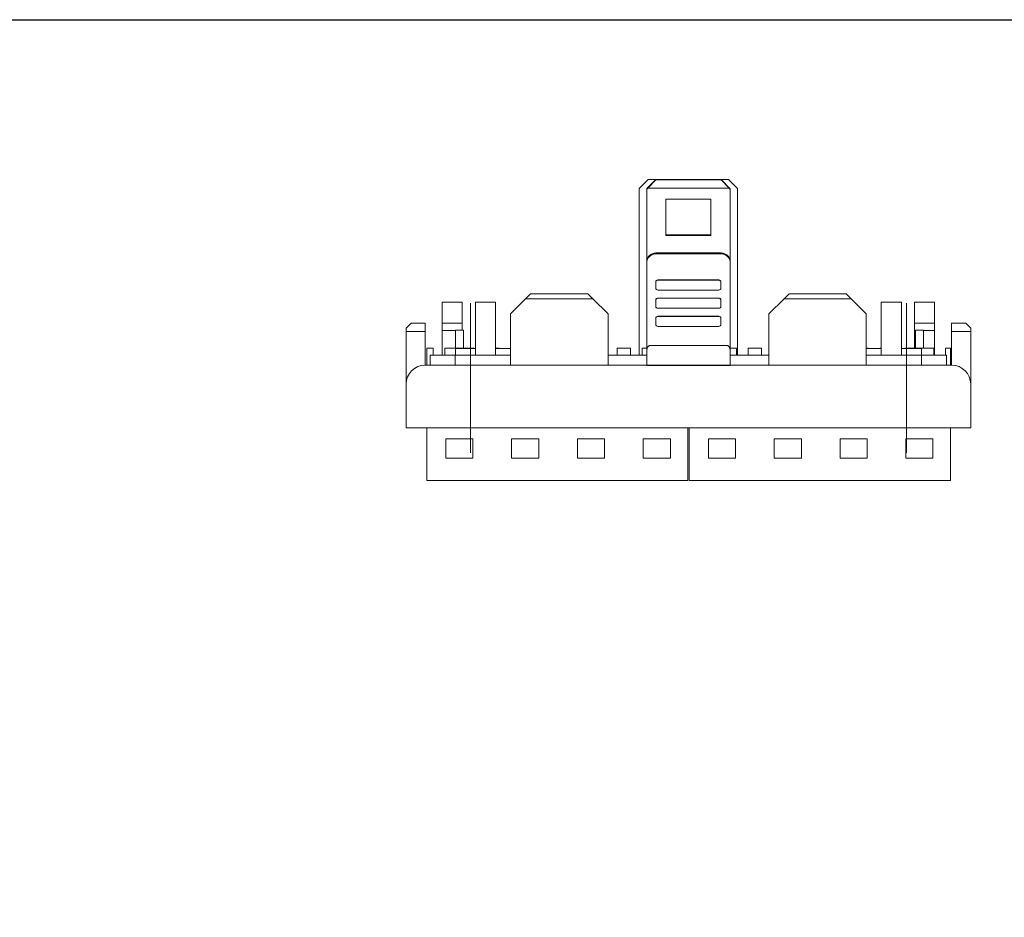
# Model space of a CAD drawing. Header units: millimetres. Extents: x -1114 to 1396, y -630 to 631.
# Tile 780 of 780: x 1160 to 1258, y 541 to 630. Entities that reach past the tile are written whole.
import ezdxf

# ---------------------------------------------------------------- set-up
doc = ezdxf.new("R2010")
doc.units = ezdxf.units.MM
doc.header["$MEASUREMENT"] = 0
doc.layers.add('98', color=7, linetype='Continuous')

msp = doc.modelspace()

# ---------------------------------------------------------------- linework, layer by layer
at = {"lineweight": 18}
for p, q in [((1222.3274, 614.3673), (1221.4274, 613.4685)), ((1223.0774, 614.3673), (1222.1774, 613.4685)), ((1222.2774, 613.5003), (1223.0774, 614.3411)), ((1230.4989, 613.447), (1229.5774, 614.3673)), ((1229.5774, 614.3411), (1230.3774, 613.5003)), ((1231.2274, 613.4685), (1230.3274, 614.3673)), ((1221.4274, 596.9011), (1221.4274, 613.4685)), ((1222.1774, 613.4005), (1222.2774, 613.5003)), ((1222.1774, 613.4685), (1222.1774, 613.4005)), ((1222.1774, 613.4005), (1222.1774, 606.1604)), ((1230.3774, 613.5003), (1222.2774, 613.5003)), ((1230.3774, 613.5003), (1230.4989, 613.3789)), ((1230.4989, 613.3789), (1230.4989, 613.447)), ((1230.4989, 613.3789), (1230.4989, 606.1604)), ((1231.2274, 613.4685), (1231.2274, 596.9011)), ((1228.5774, 612.4018), (1224.0774, 612.4018)), ((1224.0774, 612.4018), (1224.0774, 608.8068)), ((1228.5774, 608.8068), (1228.5774, 612.4018)), ((1228.5774, 608.8748), (1224.0774, 608.8748)), ((1224.0774, 608.8068), (1228.5774, 608.8068)), ((1223.0774, 607.0592), (1229.5989, 607.0592)), ((1223.0774, 606.9691), (1229.5989, 606.9691)), ((1222.1774, 606.086), (1222.1774, 606.1604)), ((1222.1774, 606.086), (1222.1774, 606.1604)), ((1222.1774, 597.2562), (1222.1774, 606.086)), ((1222.1774, 597.263), (1222.1774, 606.0858)), ((1230.4989, 606.1604), (1230.4989, 606.086)), ((1230.4989, 606.086), (1230.4989, 597.2562)), ((1230.4989, 606.0858), (1230.4989, 597.2631)), ((1223.0812, 604.1604), (1223.0812, 604.1771)), ((1223.0812, 604.1604), (1223.0812, 604.1771)), ((1223.0812, 603.5612), (1223.0812, 604.1604)), ((1229.356, 604.3768), (1223.2812, 604.3768)), ((1223.2812, 604.3602), (1229.356, 604.3602)), ((1229.556, 604.1771), (1229.556, 604.1604)), ((1229.556, 604.1604), (1229.556, 604.1771)), ((1229.556, 604.1604), (1229.556, 603.5612)), ((1210.1246, 602.5011), (1210.6246, 603.0011)), ((1210.6246, 603.0011), (1216.3274, 603.0011)), ((1216.3274, 603.0011), (1216.8274, 602.5011)), ((1229.356, 603.3615), (1223.2812, 603.3615)), ((1235.8489, 602.5011), (1236.3489, 603.0011)), ((1236.3489, 603.0011), (1242.0301, 603.0011)), ((1242.0301, 603.0011), (1242.5301, 602.5011)), ((1201.8246, 602.159), (1201.8246, 600.059)), ((1201.8246, 602.159), (1203.8246, 602.159)), ((1203.8246, 600.059), (1203.8246, 602.159)), ((1204.6298, 587.1511), (1204.6298, 602.059)), ((1205.1246, 602.159), (1207.1246, 602.159)), ((1205.1246, 596.9011), (1205.1246, 602.159)), ((1207.1246, 602.159), (1207.1246, 596.9011)), ((1210.1246, 602.5011), (1208.6246, 601.0011)), ((1216.8274, 602.5011), (1210.1246, 602.5011)), ((1218.3274, 601.0011), (1216.8274, 602.5011)), ((1223.0812, 602.3535), (1223.0812, 602.3702)), ((1223.0812, 602.3535), (1223.0812, 602.3701)), ((1223.0812, 601.7543), (1223.0812, 602.3535)), ((1229.356, 602.5699), (1223.2812, 602.5699)), ((1223.2812, 602.5532), (1229.356, 602.5532)), ((1229.556, 602.3535), (1229.556, 602.3702)), ((1229.556, 602.3701), (1229.556, 602.3535)), ((1229.556, 602.3535), (1229.556, 601.7543)), ((1235.8489, 602.5011), (1234.3489, 601.0011)), ((1242.5301, 602.5011), (1235.8489, 602.5011)), ((1244.0301, 601.0011), (1242.5301, 602.5011)), ((1247.5301, 602.159), (1245.5301, 602.159)), ((1245.5301, 602.159), (1245.5301, 596.9011)), ((1247.5301, 596.9011), (1247.5301, 602.159)), ((1248.0298, 587.1511), (1248.0298, 602.059)), ((1248.8301, 600.059), (1248.8301, 602.159)), ((1250.8301, 602.159), (1248.8301, 602.159)), ((1250.8301, 602.159), (1250.8301, 600.059)), ((1208.6246, 596.9011), (1208.6246, 601.0011)), ((1218.3274, 601.0011), (1218.3274, 595.9011)), ((1229.356, 601.5546), (1223.2812, 601.5546)), ((1234.3489, 601.0011), (1234.3489, 595.9011)), ((1244.0301, 596.9011), (1244.0301, 601.0011)), ((1198.7246, 600.059), (1198.2246, 599.559)), ((1198.7246, 600.059), (1200.1246, 600.059)), ((1200.1298, 600.059), (1200.1246, 600.059)), ((1200.1246, 600.059), (1200.1246, 599.259)), ((1200.1298, 595.9012), (1200.1298, 600.059)), ((1201.8246, 600.059), (1201.8246, 599.359)), ((1201.8246, 600.059), (1203.8246, 600.059)), ((1203.8246, 599.3754), (1203.8246, 600.059)), ((1223.0812, 600.5465), (1223.0812, 600.5632)), ((1223.0812, 600.5465), (1223.0812, 600.5632)), ((1223.0812, 599.9474), (1223.0812, 600.5465)), ((1229.356, 600.7629), (1223.2812, 600.7629)), ((1223.2812, 600.7463), (1229.356, 600.7463)), ((1229.556, 600.5632), (1229.556, 600.5465)), ((1229.556, 600.5465), (1229.556, 600.5632)), ((1229.556, 600.5465), (1229.556, 599.9474)), ((1248.8301, 599.359), (1248.8301, 600.059)), ((1250.8301, 600.059), (1248.8301, 600.059)), ((1250.8301, 600.059), (1250.8301, 599.359)), ((1252.5298, 599.259), (1252.5298, 600.059)), ((1252.5298, 600.059), (1253.9301, 600.059)), ((1254.4301, 599.559), (1253.9301, 600.059)), ((1198.2246, 599.259), (1198.2246, 599.559)), ((1198.2246, 594.0011), (1198.2246, 599.259)), ((1200.1246, 599.259), (1198.2246, 599.259)), ((1200.1246, 599.259), (1200.1246, 595.9011)), ((1201.8246, 599.359), (1201.8246, 596.901)), ((1203.1303, 599.359), (1201.8246, 599.359)), ((1203.1303, 599.3754), (1203.9303, 599.3754)), ((1203.1303, 599.3754), (1203.1303, 597.5754)), ((1203.9303, 599.3754), (1203.9303, 597.5754)), ((1229.356, 599.7476), (1223.2812, 599.7476)), ((1248.8301, 597.5754), (1248.8301, 599.359)), ((1248.8301, 599.359), (1248.9203, 599.359)), ((1248.9203, 599.3754), (1248.9203, 597.5754)), ((1248.9203, 599.3754), (1249.7203, 599.3754)), ((1249.7203, 599.3754), (1249.7203, 597.5754)), ((1249.7203, 599.359), (1250.8301, 599.359)), ((1250.8301, 599.359), (1250.8301, 596.901)), ((1252.5298, 595.9011), (1252.5298, 599.259)), ((1254.4301, 599.259), (1252.5298, 599.259)), ((1254.4301, 599.559), (1254.4301, 599.259)), ((1254.4301, 599.259), (1254.4301, 594.0011)), ((1200.2803, 595.901), (1200.2803, 597.5754)), ((1200.7803, 597.5754), (1200.2803, 597.5754)), ((1200.2803, 595.901), (1200.2803, 597.5754)), ((1203.1246, 596.9011), (1200.6246, 596.9011)), ((1200.6246, 596.9011), (1200.6246, 595.9011)), ((1200.9303, 597.5754), (1200.7803, 597.5754)), ((1200.9303, 596.9011), (1200.9303, 597.5754)), ((1202.0803, 597.5754), (1204.9803, 597.5754)), ((1202.0803, 597.5754), (1202.0803, 596.9011)), ((1208.6246, 596.9011), (1203.1246, 596.9011)), ((1203.1246, 596.9011), (1203.1246, 595.9011)), ((1203.1298, 597.559), (1203.1298, 596.9011)), ((1203.1298, 597.559), (1205.1246, 597.559)), ((1204.9803, 597.5754), (1204.9803, 597.559)), ((1207.4803, 597.5754), (1207.1246, 597.5754)), ((1207.1246, 597.559), (1208.6246, 597.559)), ((1207.4803, 597.559), (1207.4803, 597.5754)), ((1208.6246, 596.9011), (1208.6246, 595.9011)), ((1222.1774, 596.9011), (1218.3274, 596.9011)), ((1220.5803, 597.5754), (1219.2303, 597.5754)), ((1219.2303, 597.5754), (1219.2303, 596.9011)), ((1220.5803, 596.9011), (1220.5803, 597.5754)), ((1221.7303, 597.5754), (1221.7303, 596.9011)), ((1221.7303, 597.5754), (1222.1774, 597.5754)), ((1230.4989, 597.5754), (1231.1203, 597.5754)), ((1234.3489, 596.9011), (1230.4989, 596.9011)), ((1231.1203, 597.5754), (1231.1203, 596.9011)), ((1233.6203, 597.5754), (1232.2703, 597.5754)), ((1232.2703, 597.5754), (1232.2703, 596.9011)), ((1233.6203, 596.9011), (1233.6203, 597.5754)), ((1244.0301, 597.5754), (1244.2203, 597.5754)), ((1244.0301, 596.9011), (1244.0301, 595.9011)), ((1249.5301, 596.9011), (1244.0301, 596.9011)), ((1244.0302, 597.559), (1245.5301, 597.559)), ((1244.2203, 597.5754), (1244.2203, 597.559)), ((1245.3703, 597.5754), (1245.3703, 597.559)), ((1245.5301, 597.5754), (1245.3703, 597.5754)), ((1247.5302, 597.559), (1249.5298, 597.559)), ((1247.8703, 597.5754), (1250.7703, 597.5754)), ((1247.8703, 597.5754), (1247.8703, 597.559)), ((1249.5298, 596.9011), (1249.5298, 597.559)), ((1252.0299, 596.9011), (1249.5301, 596.9011)), ((1249.5301, 596.9011), (1249.5301, 595.9011)), ((1250.7703, 597.5754), (1250.7703, 596.9011)), ((1252.4203, 597.5754), (1251.9203, 597.5754)), ((1251.9203, 597.5754), (1251.9203, 596.9011)), ((1252.0299, 596.9011), (1252.0299, 595.9011)), ((1252.4203, 597.5754), (1252.4203, 595.901)), ((1200.1246, 595.9011), (1222.1774, 595.9011)), ((1222.1774, 595.8487), (1222.1774, 595.894)), ((1222.1774, 595.8487), (1230.4989, 595.8487)), ((1230.4989, 595.9011), (1252.5301, 595.9011)), ((1230.4989, 595.8941), (1230.4989, 595.8487)), ((1198.2246, 591.6511), (1198.2246, 594.0011)), ((1254.4301, 594.0011), (1254.4301, 591.6511)), ((1198.2246, 589.6511), (1198.2246, 591.6511)), ((1254.4301, 591.6511), (1254.4301, 589.6511)), ((1254.4301, 589.6511), (1198.2246, 589.6511)), ((1254.4301, 589.6511), (1198.2246, 589.6511)), ((1200.2803, 584.4254), (1200.2803, 589.6513)), ((1200.2803, 584.4254), (1200.2803, 589.6513)), ((1226.2803, 589.6513), (1226.2803, 584.4254)), ((1226.2803, 589.6513), (1226.2803, 584.4254)), ((1226.4203, 584.4254), (1226.4203, 589.6513)), ((1226.4203, 584.4254), (1226.4203, 589.6513)), ((1252.4203, 589.6513), (1252.4203, 584.4254)), ((1202.1803, 586.6254), (1202.1803, 588.5754)), ((1202.1803, 588.5754), (1204.8803, 588.5754)), ((1204.8803, 588.5754), (1204.8803, 586.6254)), ((1208.7303, 588.5754), (1211.4303, 588.5754)), ((1208.7303, 586.6254), (1208.7303, 588.5754)), ((1211.4303, 588.5754), (1211.4303, 586.6254)), ((1215.2803, 586.6254), (1215.2803, 588.5754)), ((1215.2803, 588.5754), (1217.9803, 588.5754)), ((1217.9803, 588.5754), (1217.9803, 586.6254)), ((1221.8303, 586.6254), (1221.8303, 588.5754)), ((1221.8303, 588.5754), (1224.5303, 588.5754)), ((1224.5303, 588.5754), (1224.5303, 586.6254)), ((1228.3203, 586.6254), (1228.3203, 588.5754)), ((1228.3203, 588.5754), (1231.0203, 588.5754)), ((1231.0203, 588.5754), (1231.0203, 586.6254)), ((1234.8703, 588.5754), (1237.5703, 588.5754)), ((1234.8703, 586.6254), (1234.8703, 588.5754)), ((1237.5703, 588.5754), (1237.5703, 586.6254)), ((1241.4203, 588.5754), (1244.1203, 588.5754)), ((1241.4203, 586.6254), (1241.4203, 588.5754)), ((1244.1203, 588.5754), (1244.1203, 586.6254)), ((1247.9703, 588.5754), (1250.6703, 588.5754)), ((1247.9703, 586.6254), (1247.9703, 588.5754)), ((1250.6703, 588.5754), (1250.6703, 586.6254)), ((1204.8803, 586.6254), (1202.1803, 586.6254)), ((1211.4303, 586.6254), (1208.7303, 586.6254)), ((1217.9803, 586.6254), (1215.2803, 586.6254)), ((1224.5303, 586.6254), (1221.8303, 586.6254)), ((1231.0203, 586.6254), (1228.3203, 586.6254)), ((1237.5703, 586.6254), (1234.8703, 586.6254)), ((1244.1203, 586.6254), (1241.4203, 586.6254)), ((1250.6703, 586.6254), (1247.9703, 586.6254)), ((1200.2803, 584.4254), (1200.7803, 584.4254)), ((1200.7803, 584.4254), (1225.7803, 584.4254)), ((1226.2803, 584.4254), (1225.7803, 584.4254)), ((1226.4203, 584.4254), (1226.9203, 584.4254)), ((1226.9203, 584.4254), (1239.4203, 584.4254)), ((1239.4203, 584.4254), (1251.9203, 584.4254)), ((1252.4203, 584.4254), (1251.9203, 584.4254))]:
    msp.add_line(p, q, dxfattribs=at)
msp.add_lwpolyline([(1037.9959, 630.2765), (1396.2181, 630.2765), (1396.2181, -629.7647), (1037.9959, -629.7647)], close=True)
for centre, start, end in [((1200.1246, 594.0011), 90, 180), ((1252.5301, 594.0011), 0, 90)]:
    msp.add_arc(centre, 1.9, start, end, dxfattribs=at)
for centre, major_axis, ratio, start_param, end_param in [((1223.0774, 606.1604), (-0.9, 0), 0.9986295, 4.712389, 6.2831853), ((1223.0774, 606.0703), (-0.9, 0), 0.9986292, 4.7123888, 6.2662648), ((1229.5989, 606.1604), (-0.9, 0), 0.9986295, 3.1415927, 4.712389), ((1229.5989, 606.0703), (-0.9, 0), 0.9986292, 3.1585131, 4.7123888), ((1223.2812, 604.1771), (0.2, 0), 0.9986292, 1.5707963, 3.1415771), ((1223.2812, 604.1604), (-0.2, 0), 0.9986295, 4.712389, 6.2831853), ((1229.356, 604.1771), (0.2, 0), 0.9986292, 0.0000156, 1.5707963), ((1229.356, 604.1604), (-0.2, 0), 0.9986295, 3.1415927, 4.712389), ((1223.2812, 603.5612), (-0.2, 0), 0.9986295, 0, 1.5707963), ((1229.356, 603.5612), (-0.2, 0), 0.9986295, 1.5707963, 3.1415927), ((1223.2812, 602.3702), (0.2, 0), 0.9986292, 1.5707771, 3.1415771), ((1223.2812, 602.3535), (-0.2, 0), 0.9986295, 4.712389, 6.2831853), ((1229.356, 602.3702), (0.2, 0), 0.9986292, 0.0000156, 1.5707963), ((1229.356, 602.3535), (-0.2, 0), 0.9986295, 3.1415927, 4.712389), ((1223.2812, 601.7543), (-0.2, 0), 0.9986295, 0, 1.5707963), ((1229.356, 601.7543), (-0.2, 0), 0.9986295, 1.5707963, 3.1415927), ((1223.2812, 600.5632), (0.2, 0), 0.9986292, 1.5707809, 3.1415771), ((1223.2812, 600.5465), (-0.2, 0), 0.9986295, 4.712389, 6.2831853), ((1223.2812, 599.9474), (-0.2, 0), 0.9986295, 0, 1.5707963), ((1229.356, 600.5632), (0.2, 0), 0.9986292, 0.0000156, 1.5707831), ((1229.356, 600.5465), (-0.2, 0), 0.9986295, 3.1415927, 4.712389), ((1229.356, 599.9474), (-0.2, 0), 0.9986295, 1.5707963, 3.1415927)]:
    msp.add_ellipse(centre, major_axis=major_axis, ratio=ratio, start_param=start_param, end_param=end_param, dxfattribs=at)
for points, knots in [([(1222.1774, 606.086), (1222.1774, 606.1453), (1222.1832, 606.2037), (1222.2003, 606.2898), (1222.2074, 606.3183), (1222.2245, 606.3747), (1222.2346, 606.4027), (1222.2684, 606.4843), (1222.296, 606.5359), (1222.3368, 606.597), (1222.3453, 606.609), (1222.3629, 606.6327), (1222.372, 606.6444), (1222.4002, 606.6788), (1222.42, 606.7006), (1222.4822, 606.7627), (1222.5275, 606.7999), (1222.5889, 606.841), (1222.6015, 606.849), (1222.6269, 606.8642), (1222.6654, 606.886), (1222.7317, 606.9174), (1222.7869, 606.9372), (1222.8291, 606.95), (1222.8433, 606.954), (1222.872, 606.9612), (1222.8865, 606.9644), (1222.9592, 606.9789), (1223.0179, 606.9848), (1223.0774, 606.9848)], [0, 0, 0, 0, 0.125, 0.125, 0.1875, 0.1875, 0.25, 0.25, 0.375, 0.375, 0.40625, 0.40625, 0.4375, 0.4375, 0.5, 0.5, 0.625, 0.625, 0.65625, 0.65625, 0.6875, 0.75, 0.8125, 0.8125, 0.84375, 0.84375, 0.875, 0.875, 1, 1, 1, 1]), ([(1229.5989, 606.9848), (1229.6583, 606.9848), (1229.7168, 606.9789), (1229.803, 606.9618), (1229.8315, 606.9547), (1229.888, 606.9376), (1229.9161, 606.9276), (1229.9978, 606.8938), (1230.0495, 606.8662), (1230.1106, 606.8255), (1230.1226, 606.8171), (1230.1464, 606.7995), (1230.1581, 606.7904), (1230.1925, 606.7622), (1230.2143, 606.7425), (1230.2766, 606.6803), (1230.3138, 606.6351), (1230.355, 606.5738), (1230.3629, 606.5612), (1230.3782, 606.5359), (1230.4, 606.4974), (1230.4314, 606.4312), (1230.4512, 606.3761), (1230.4641, 606.3339), (1230.4681, 606.3198), (1230.4753, 606.2911), (1230.4786, 606.2766), (1230.4931, 606.204), (1230.4989, 606.1453), (1230.4989, 606.086)], [0, 0, 0, 0, 0.125, 0.125, 0.1875, 0.1875, 0.25, 0.25, 0.375, 0.375, 0.40625, 0.40625, 0.4375, 0.4375, 0.5, 0.5, 0.625, 0.625, 0.65625, 0.65625, 0.6875, 0.75, 0.8125, 0.8125, 0.84375, 0.84375, 0.875, 0.875, 1, 1, 1, 1]), ([(1222.4769, 597.8396), (1222.4654, 597.8389), (1222.4421, 597.8374), (1222.4082, 597.8256), (1222.3758, 597.807), (1222.3447, 597.781), (1222.307, 597.7394), (1222.2667, 597.6771), (1222.2214, 597.572), (1222.1844, 597.4299), (1222.1798, 597.3156), (1222.1774, 597.2562)], [0, 0, 0, 0, 0.0436025, 0.0884248, 0.1368088, 0.1906336, 0.2512742, 0.367733, 0.501162, 0.7406349, 1, 1, 1, 1]), ([(1230.1989, 597.8397), (1228.9284, 597.8397), (1227.658, 597.8397), (1225.084, 597.8397), (1223.7804, 597.8397), (1222.4769, 597.8396)], [0, 0, 0, 0, 0.4935826, 0.4935826, 1, 1, 1, 1]), ([(1230.4989, 597.2562), (1230.4989, 597.3137), (1230.4947, 597.3704), (1230.4815, 597.4546), (1230.4759, 597.4824), (1230.4622, 597.5378), (1230.454, 597.5653), (1230.4392, 597.6061), (1230.4338, 597.6196), (1230.4221, 597.6465), (1230.4157, 597.66), (1230.4019, 597.6863), (1230.3945, 597.6992), (1230.3783, 597.7244), (1230.3695, 597.7368), (1230.3504, 597.7604), (1230.3401, 597.7716), (1230.3232, 597.7874), (1230.3173, 597.7925), (1230.3049, 597.8023), (1230.2984, 597.8069), (1230.2849, 597.8154), (1230.278, 597.8193), (1230.2634, 597.8263), (1230.2557, 597.8294), (1230.2401, 597.8344), (1230.2321, 597.8363), (1230.2158, 597.839), (1230.2073, 597.8397), (1230.1989, 597.8397)], [0, 0, 0, 0, 0.25, 0.25, 0.375, 0.375, 0.5, 0.5, 0.5625, 0.5625, 0.625, 0.625, 0.6875, 0.6875, 0.75, 0.75, 0.8125, 0.8125, 0.84375, 0.84375, 0.875, 0.875, 0.90625, 0.90625, 0.9375, 0.9375, 0.96875, 0.96875, 1, 1, 1, 1]), ([(1230.4989, 597.2562), (1230.4989, 596.8026), (1230.4989, 596.3489), (1230.4989, 595.8952), (1230.4989, 595.8952), (1230.4989, 595.8952)], [0, 0, 0, 0, 0.999991, 0.999991, 1, 1, 1, 1])]:
    msp.add_open_spline(points, degree=3, knots=knots, dxfattribs=at)
for points, degree in [([(1222.1774, 595.8951), (1222.1774, 596.3488), (1222.1774, 596.8025), (1222.1774, 597.2562)], 3), ([(1230.4989, 595.8952), (1222.1774, 595.8952)], 1)]:
    msp.add_open_spline(points, degree=degree, dxfattribs=at)
at = {"layer": '98', "color": 155, "linetype": 'Continuous', "lineweight": 18}
for p, q in [((1222.3274, 614.3673), (1223.0774, 614.3673)), ((1223.0774, 614.3673), (1229.5774, 614.3673)), ((1223.0774, 614.3411), (1223.0774, 614.3673)), ((1223.0774, 614.3411), (1229.5774, 614.3411)), ((1229.5774, 614.3673), (1230.3274, 614.3673)), ((1229.5774, 614.3673), (1229.5774, 614.3411))]:
    msp.add_line(p, q, dxfattribs=at)

doc.saveas('drawing.dxf')
